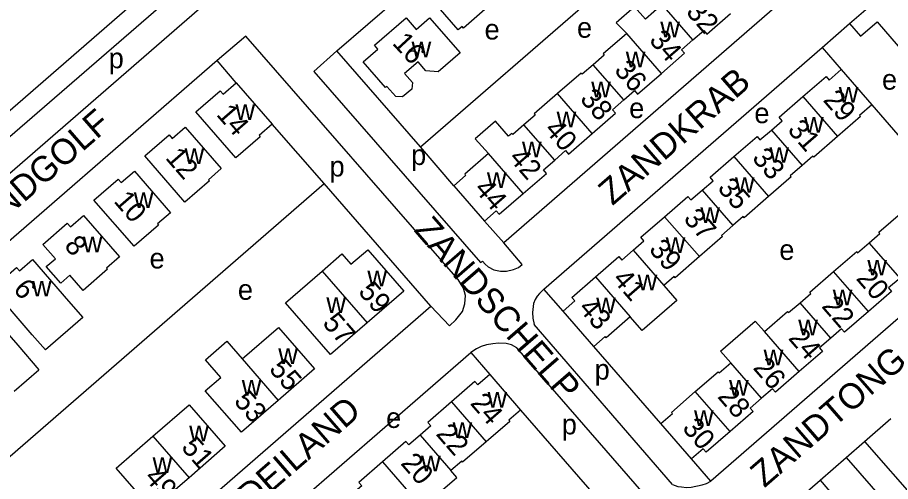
# Model space of a CAD drawing. Extents: x 155854 to 157362, y 383621 to 384685.
# Drawn here: x 156327 to 156498.5, y 384356.7 to 384447.9 of the extents above; entities that cross this region are included whole.
import ezdxf

# ---------------------------------------------------------------- set-up
doc = ezdxf.new("R2010")
doc.units = 0
for name, color, linetype in [('BLT_Basislijn', 7, 'Continuous'), ('BLT_Bebouwing', 7, 'Continuous'), ('BLT_Centroide', 7, 'Continuous'), ('BLT_Huisnummer', 7, 'Continuous'), ('BLT_Huisnummer_ tussenligend', 7, 'Continuous'), ('BLT_Onderverdeling_panden', 7, 'Continuous'), ('BLT_Straatnaam', 7, 'Continuous')]:
    doc.layers.add(name, color=color, linetype=linetype)

msp = doc.modelspace()

# ---------------------------------------------------------------- linework, layer by layer
at = {"layer": 'BLT_Basislijn'}
for p, q in [((156389.76, 384441.33), (156437.14, 384482.49)), ((156406.16, 384422.46), (156452.57, 384462.81)), ((156354.83, 384455.2), (156247.82, 384361.74)), ((156357.48, 384452.21), (156258.53, 384366.4)), ((156485.1, 384442.03), (156490.46, 384446.71)), ((156430.42, 384394.53), (156485.1, 384442.03)), ((156485.1, 384442.03), (156488.78, 384437.66)), ((156406.16, 384422.46), (156389.76, 384441.33)), ((156369.93, 384435.06), (156366.24, 384439.44)), ((156494.81, 384430.72), (156508, 384415.52)), ((156387.22, 384415.29), (156377.02, 384426.91)), ((156412.69, 384414.82), (156406.16, 384422.46)), ((156317.2, 384354.46), (156387.22, 384415.29)), ((156517.89, 384404.28), (156463.21, 384356.78)), ((156434.19, 384390.19), (156430.42, 384394.53)), ((156455.68, 384356.1), (156428.51, 384387.53)), ((156453.41, 384368.07), (156440.23, 384383.24)), ((156374.97, 384346.36), (156416.08, 384382.07)), ((156416.08, 384382.07), (156419.78, 384377.69)), ((156452.19, 384351.84), (156425.12, 384382.99)), ((156425.8, 384370.74), (156440.3, 384354.06)), ((156493.41, 384364.56), (156498.56, 384369.04)), ((156489.82, 384361.43), (156493.41, 384364.56)), ((156463.21, 384356.78), (156459.44, 384361.12)), ((156484.66, 384356.95), (156489.82, 384361.43)), ((156489.82, 384361.43), (156521.66, 384324.72))]:
    msp.add_line(p, q, dxfattribs=at)
for points in [[(156365.23, 384451.81), (156311.98, 384405.55), (156262.39, 384362.48)], [(156477.23, 384451.09), (156422.55, 384403.59)], [(156408.21, 384391.13), (156411.86, 384387.27), (156413.09, 384388.44), (156414.39, 384390.08), (156414.89, 384391.61), (156414.99, 384393.28), (156414.61, 384394.67), (156413.58, 384396.4), (156371.85, 384444.21), (156366.24, 384439.44)], [(156389.76, 384441.33), (156385.19, 384437.27), (156417.94, 384399.73), (156418.35, 384400.01), (156418.87, 384399.42), (156419.45, 384398.91), (156420.59, 384398.3), (156421.87, 384398.04), (156423.09, 384398.03), (156424.43, 384398.35), (156425.4, 384398.79), (156426.13, 384399.35), (156422.55, 384403.59)], [(156366.24, 384439.44), (156296.22, 384378.61)], [(156408.21, 384391.13), (156387.22, 384415.29)], [(156422.55, 384403.59), (156418.72, 384407.89)], [(156430.42, 384394.53), (156429.53, 384393.67), (156429.09, 384393.14), (156428.68, 384392.45), (156428.35, 384391.68), (156428.14, 384389.93), (156428.26, 384388.77), (156428.51, 384387.53)], [(156338.19, 384330.3), (156408.21, 384391.13)], [(156425.12, 384382.99), (156424.02, 384383.55), (156422.98, 384383.82), (156421.5, 384383.88), (156420.37, 384383.73), (156419.16, 384383.52), (156418.06, 384383.2), (156417.14, 384382.75), (156416.08, 384382.07)], [(156493.41, 384364.56), (156525.42, 384328), (156521.66, 384324.72)], [(156455.68, 384356.1), (156456.7, 384355.72), (156457.42, 384355.63), (156458.43, 384355.53), (156459.35, 384355.59), (156461.51, 384356.02), (156462.36, 384356.31), (156463.21, 384356.78)]]:
    msp.add_lwpolyline(points, dxfattribs=at)
at = {"layer": 'BLT_Bebouwing'}
for p, q in [((156490.46, 384446.71), (156500.97, 384455.82)), ((156413.59, 384445.5), (156408.32, 384451.57)), ((156420.4, 384450.84), (156414.62, 384445.82)), ((156397.14, 384442.44), (156403.33, 384447.82)), ((156403.33, 384447.82), (156405.3, 384445.56)), ((156405.3, 384445.56), (156407.94, 384447.85)), ((156407.94, 384447.85), (156413.94, 384440.95)), ((156414.33, 384446.15), (156413.59, 384445.5)), ((156414.62, 384445.82), (156414.33, 384446.15)), ((156394.93, 384439.19), (156397.8, 384441.69)), ((156397.8, 384441.69), (156397.14, 384442.44)), ((156413.94, 384440.95), (156409.62, 384437.24)), ((156405.7, 384439.2), (156403.05, 384436.92)), ((156407.21, 384437.44), (156405.7, 384439.2)), ((156403.05, 384436.92), (156404.59, 384435.14)), ((156409.62, 384437.24), (156407.21, 384437.44)), ((156488.78, 384437.66), (156494.81, 384430.72)), ((156369.93, 384435.06), (156377.02, 384426.91)), ((156404.59, 384435.14), (156404.45, 384433.84)), ((156404.45, 384433.84), (156402.64, 384432.28)), ((156402.64, 384432.28), (156401.33, 384432.35)), ((156443.89, 384429.76), (156446.11, 384431.69)), ((156430.3, 384417.95), (156432.53, 384419.88)), ((156412.69, 384414.82), (156418.72, 384407.89)), ((156440.23, 384383.24), (156434.19, 384390.19)), ((156327.04, 384383.46), (156331.17, 384378.67)), ((156326.34, 384374.47), (156331.17, 384378.67)), ((156419.78, 384377.69), (156425.8, 384370.74)), ((156459.44, 384361.12), (156453.41, 384368.07)), ((156346.37, 384359.3), (156353.61, 384365.59))]:
    msp.add_line(p, q, dxfattribs=at)
for points in [[(156453.67, 384450.44), (156450.34, 384447.55), (156448.21, 384449.99), (156444.63, 384446.89), (156446.68, 384444.76)], [(156459.7, 384443.5), (156461.81, 384445.34), (156462.4, 384444.64), (156467.09, 384448.72)], [(156490.46, 384446.71), (156492.62, 384444.23), (156495.89, 384447.07), (156500.03, 384442.3), (156500.25, 384442.5), (156502.16, 384440.3)], [(156446.68, 384444.76), (156442.07, 384440.76), (156442.27, 384440.53), (156440.08, 384438.63)], [(156453.5, 384436.91), (156458.05, 384440.87), (156457.45, 384441.55), (156459.7, 384443.5)], [(156401.33, 384432.35), (156399.57, 384434.36), (156399.32, 384434.15), (156394.93, 384439.19)], [(156440.08, 384438.63), (156437.92, 384436.75), (156437.73, 384436.98), (156433.09, 384432.95)], [(156446.11, 384431.69), (156448.23, 384433.54), (156448.82, 384432.85), (156453.5, 384436.91)], [(156481.3, 384432.35), (156485.85, 384436.31), (156486.44, 384435.62), (156488.78, 384437.66)], [(156369.88, 384420.3), (156362, 384429.35), (156366.78, 384433.51), (156367.38, 384432.83), (156369.93, 384435.06)], [(156433.09, 384432.95), (156428.49, 384428.95), (156428.69, 384428.73), (156426.5, 384426.82)], [(156475.1, 384425.77), (156477.21, 384427.61), (156476.62, 384428.29), (156481.3, 384432.35)], [(156439.91, 384425.1), (156444.49, 384429.07), (156443.89, 384429.76)], [(156494.81, 384430.72), (156492.44, 384428.65), (156492.64, 384428.43), (156488.12, 384424.5)], [(156359.95, 384426.37), (156367.03, 384418.22), (156364.5, 384416.02), (156364.69, 384415.79), (156359.89, 384411.62), (156352, 384420.69), (156356.78, 384424.84), (156357.39, 384424.15), (156359.95, 384426.37)], [(156377.02, 384426.91), (156374.49, 384424.7), (156374.68, 384424.47), (156369.88, 384420.3)], [(156426.5, 384426.82), (156424.28, 384424.89), (156424.08, 384425.12), (156423.46, 384424.58), (156420.9, 384427.52), (156416.94, 384424.08), (156419.5, 384421.14)], [(156432.53, 384419.88), (156434.66, 384421.74), (156435.24, 384421.05), (156439.91, 384425.1)], [(156467.71, 384420.55), (156472.28, 384424.52), (156472.86, 384423.83), (156475.1, 384425.77)], [(156488.12, 384424.5), (156483.44, 384420.44), (156483.25, 384420.66), (156481.14, 384418.82)], [(156419.5, 384421.14), (156414.85, 384417.09), (156415.04, 384416.87), (156412.69, 384414.82)], [(156461.52, 384413.95), (156463.64, 384415.81), (156463.05, 384416.5), (156467.71, 384420.55)], [(156349.95, 384417.68), (156357.04, 384409.53), (156354.5, 384407.33), (156354.7, 384407.1), (156349.9, 384402.93), (156341.99, 384411.98), (156346.79, 384416.14), (156347.39, 384415.45), (156349.95, 384417.68)], [(156426.32, 384413.3), (156430.89, 384417.27), (156430.3, 384417.95)], [(156481.14, 384418.82), (156478.81, 384416.8), (156479, 384416.57), (156474.54, 384412.69)], [(156418.72, 384407.89), (156421.06, 384409.92), (156421.65, 384409.25), (156426.32, 384413.3)], [(156454.12, 384408.74), (156458.7, 384412.72), (156459.29, 384412.03), (156461.52, 384413.95)], [(156474.54, 384412.69), (156469.77, 384408.55), (156469.57, 384408.78), (156467.55, 384407.01)], [(156339.94, 384408.99), (156347.02, 384400.84), (156344.49, 384398.64), (156344.69, 384398.41), (156339.88, 384394.24), (156337.28, 384397.23), (156335.48, 384395.67), (156332.65, 384398.93), (156334.44, 384400.49), (156332, 384403.29), (156336.78, 384407.45), (156337.38, 384406.76), (156339.94, 384408.99)], [(156494.34, 384403.62), (156496.43, 384405.47), (156496.23, 384405.69), (156500.92, 384409.77)], [(156447.94, 384402.14), (156450.06, 384404), (156449.47, 384404.7), (156454.12, 384408.74)], [(156467.55, 384407.01), (156465.32, 384405.08), (156465.52, 384404.86), (156460.95, 384400.89)], [(156386.84, 384398.05), (156390.73, 384401.43), (156392.51, 384399.38), (156395.8, 384402.25), (156402.88, 384394.1), (156395.68, 384387.86)], [(156440.54, 384396.93), (156445.1, 384400.9), (156445.7, 384400.22), (156447.94, 384402.14)], [(156487.33, 384397.96), (156491.86, 384401.89), (156492.05, 384401.67), (156494.34, 384403.62)], [(156460.95, 384400.89), (156456.18, 384396.74), (156455.99, 384396.97), (156453.97, 384395.2)], [(156329.96, 384400.31), (156337.04, 384392.15), (156339.83, 384388.94), (156332.5, 384382.56), (156329.9, 384385.55), (156322.01, 384394.61), (156326.79, 384398.76), (156327.38, 384398.07), (156329.96, 384400.31)], [(156395.68, 384387.86), (156388.51, 384381.63), (156379.66, 384391.81), (156386.84, 384398.05), (156386.84, 384398.05)], [(156434.19, 384390.19), (156436.47, 384392.19), (156435.88, 384392.88), (156440.54, 384396.93)], [(156480.75, 384391.82), (156482.84, 384393.66), (156482.64, 384393.89), (156487.33, 384397.96)], [(156500.37, 384396.68), (156498.11, 384394.74), (156498.71, 384394.06), (156494.16, 384390.1)], [(156453.97, 384395.2), (156456.5, 384392.29), (156449.71, 384386.39), (156447.37, 384389.08)], [(156473.74, 384386.16), (156478.28, 384390.1), (156478.48, 384389.88), (156480.75, 384391.82)], [(156319.95, 384391.61), (156327.04, 384383.46)], [(156494.16, 384390.1), (156489.47, 384386.03), (156488.87, 384386.72), (156486.78, 384384.88)], [(156447.37, 384389.08), (156442.62, 384384.96), (156442.43, 384385.18), (156440.23, 384383.24)], [(156371.11, 384380.79), (156378.25, 384386.99), (156385.33, 384378.83), (156378.19, 384372.64)], [(156467.16, 384380.02), (156465.13, 384382.33), (156471.92, 384388.22), (156473.74, 384386.16)], [(156378.19, 384372.64), (156370.97, 384366.37), (156363.89, 384374.52), (156366.91, 384377.14), (156363.9, 384380.61), (156368.09, 384384.25), (156371.11, 384380.79)], [(156486.78, 384384.88), (156484.53, 384382.94), (156485.12, 384382.27), (156480.57, 384378.3)], [(156460.15, 384374.35), (156464.66, 384378.27), (156464.86, 384378.05), (156467.16, 384380.02)], [(156480.57, 384378.3), (156475.89, 384374.24), (156475.3, 384374.92), (156473.19, 384373.07)], [(156419.78, 384377.69), (156417.46, 384375.67), (156416.87, 384376.35), (156412.27, 384372.35)], [(156453.41, 384368.07), (156455.66, 384370.05), (156455.46, 384370.28), (156460.15, 384374.35)], [(156473.19, 384373.07), (156470.93, 384371.13), (156471.53, 384370.46), (156466.98, 384366.5)], [(156353.61, 384365.59), (156360.74, 384371.77), (156367.82, 384363.61), (156360.7, 384357.43)], [(156412.27, 384372.35), (156407.62, 384368.31), (156408.21, 384367.64), (156406.07, 384365.78)], [(156425.8, 384370.74), (156423.5, 384368.74), (156423.69, 384368.51), (156419.08, 384364.51)], [(156466.98, 384366.5), (156462.3, 384362.42), (156461.7, 384363.11), (156459.44, 384361.12)], [(156406.07, 384365.78), (156403.86, 384363.86), (156403.27, 384364.53), (156398.69, 384360.55)], [(156419.08, 384364.51), (156414.45, 384360.48), (156414.26, 384360.71), (156412.1, 384358.83)], [(156360.7, 384357.43), (156353.45, 384351.15), (156346.37, 384359.3)], [(156398.69, 384360.55), (156394.03, 384356.5), (156394.62, 384355.83), (156392.48, 384353.98)], [(156405.5, 384352.71), (156408.35, 384349.42), (156410.96, 384351.68), (156409.09, 384353.84), (156413.28, 384357.48), (156412.1, 384358.83)], [(156472.41, 384346.29), (156484.66, 384356.95)], [(156484.66, 384356.95), (156488.45, 384352.58), (156483.62, 384348.38)]]:
    msp.add_lwpolyline(points, dxfattribs=at)
at = {"layer": 'BLT_Onderverdeling_panden'}
for p, q in [((156459.7, 384443.5), (156453.67, 384450.44)), ((156453.5, 384436.91), (156446.68, 384444.76)), ((156446.11, 384431.69), (156440.08, 384438.63)), ((156439.91, 384425.1), (156433.09, 384432.95)), ((156481.3, 384432.35), (156488.12, 384424.5)), ((156432.53, 384419.88), (156426.5, 384426.82)), ((156475.1, 384425.77), (156481.14, 384418.82)), ((156426.32, 384413.3), (156419.5, 384421.14)), ((156467.71, 384420.55), (156474.54, 384412.69)), ((156461.52, 384413.95), (156467.55, 384407.01)), ((156454.12, 384408.74), (156460.95, 384400.89)), ((156447.94, 384402.14), (156453.97, 384395.2)), ((156500.37, 384396.68), (156494.34, 384403.62)), ((156386.84, 384398.05), (156395.68, 384387.86)), ((156440.54, 384396.93), (156447.37, 384389.08)), ((156494.16, 384390.1), (156487.33, 384397.96)), ((156486.78, 384384.88), (156480.75, 384391.82)), ((156480.57, 384378.3), (156473.74, 384386.16)), ((156371.11, 384380.79), (156378.19, 384372.64)), ((156473.19, 384373.07), (156467.16, 384380.02)), ((156466.98, 384366.5), (156460.15, 384374.35)), ((156412.27, 384372.35), (156419.08, 384364.51)), ((156353.61, 384365.59), (156360.7, 384357.43)), ((156406.07, 384365.78), (156412.1, 384358.83)), ((156398.69, 384360.55), (156405.5, 384352.71))]:
    msp.add_line(p, q, dxfattribs=at)

# ---------------------------------------------------------------- texts
at = {"layer": 'BLT_Centroide'}
for s, p in [('e', (156418.75, 384443.58)), ('e', (156436.91, 384443.93)), ('w', (156453.28, 384444.02)), ('w', (156404.41, 384440.06)), ('p', (156344.91, 384437.93)), ('w', (156446.5, 384438.11)), ('e', (156496.83, 384433.72)), ('w', (156439.7, 384432.22)), ('w', (156488.34, 384431.19)), ('e', (156447.16, 384428.12)), ('w', (156369.81, 384427.78)), ('e', (156471.76, 384427.13)), ('w', (156432.91, 384426.31)), ('w', (156481.52, 384425.25)), ('w', (156426.11, 384420.41)), ('w', (156359.81, 384419.11)), ('p', (156404.32, 384418.91)), ('w', (156474.72, 384419.34)), ('p', (156388.29, 384416.65)), ('w', (156419.21, 384414.41)), ('w', (156467.94, 384413.44)), ('w', (156349.84, 384410.44)), ('w', (156461.14, 384407.53)), ('w', (156339.81, 384401.72)), ('w', (156454.34, 384401.62)), ('e', (156476.66, 384400.25)), ('e', (156352.94, 384398.57)), ('w', (156493.95, 384397.19)), ('w', (156395.73, 384395.05)), ('w', (156448.83, 384394.27)), ('w', (156329.84, 384393.06)), ('e', (156370.29, 384392.41)), ('w', (156487.16, 384391.31)), ('w', (156387.67, 384389.84)), ('w', (156440.68, 384389.75)), ('w', (156480.38, 384385.41)), ('w', (156378.22, 384379.81)), ('w', (156473.58, 384379.5)), ('p', (156440.38, 384376.71)), ('w', (156371.05, 384373.58)), ('w', (156466.78, 384373.59)), ('w', (156419.33, 384371.22)), ('e', (156399.41, 384367.21)), ('w', (156459.9, 384367.62)), ('w', (156412.47, 384365.25)), ('p', (156433.92, 384365.94)), ('w', (156360.72, 384364.59)), ('w', (156353.53, 384358.38)), ('w', (156406.28, 384358.67))]:
    msp.add_text(s, height=4, dxfattribs=at).set_placement(p)
at = {"layer": 'BLT_Huisnummer'}
for s, rotation, p in [('16', 312.7176, (156400.46, 384442.77)), ('36', 310.985, (156444.06, 384437.44)), ('29', 310.985, (156485.11, 384431.59)), ('14', 310.9758, (156365.9, 384428.78)), ('40', 310.985, (156430.34, 384425.77)), ('12', 310.9758, (156355.89, 384420.25)), ('35', 310.985, (156464.35, 384414.27)), ('44', 310.985, (156416.56, 384414.1)), ('10', 310.9758, (156345.75, 384411.73)), ('8', 310.9758, (156336.01, 384402.93)), ('39', 310.985, (156450.88, 384402.21)), ('6', 310.9758, (156325.99, 384394.4)), ('59', 310.9828, (156393.77, 384393.9)), ('43', 310.985, (156437.04, 384390.66)), ('22', 310.985, (156484.82, 384391.06)), ('57', 310.9828, (156386.74, 384387.74)), ('55', 310.9828, (156376.25, 384378.67)), ('26', 310.985, (156471.34, 384378.95)), ('53', 310.9828, (156369.35, 384372.38)), ('24', 310.985, (156415.78, 384371.98)), ('30', 310.985, (156457.43, 384367.08)), ('51', 310.9828, (156359, 384363.31)), ('49', 310.9828, (156351.77, 384357.36))]:
    msp.add_text(s, height=4, rotation=rotation, dxfattribs=at).set_placement(p)
at = {"layer": 'BLT_Huisnummer_ tussenligend'}
for s, p in [('32', (156458.17, 384448.91)), ('34', (156450.92, 384443.34)), ('38', (156437.33, 384431.79)), ('31', (156478.1, 384425.73)), ('42', (156423.36, 384420.18)), ('33', (156471.14, 384420.17)), ('37', (156457.67, 384408.25)), ('41', (156443.74, 384396.35)), ('20', (156491.6, 384396.52)), ('24', (156478.27, 384384.78)), ('28', (156464.36, 384373.3)), ('22', (156409.05, 384365.95)), ('20', (156402.12, 384360.18))]:
    msp.add_text(s, height=4, rotation=310.985, dxfattribs=at).set_placement(p)
at = {"layer": 'BLT_Straatnaam'}
for s, rotation, p in [('ZANDKRAB', 40.9822, (156443.88, 384410.81)), ('ZANDGOLF', 40.9818, (156318.13, 384402.65)), ('ZANDSCHELP', 310.9794, (156404.72, 384406.05)), ('ZANDTONG', 40.9818, (156473.73, 384355.33)), ('ZANDEILAND', 40.9825, (156362.85, 384342.29))]:
    msp.add_text(s, height=5, rotation=rotation, dxfattribs=at).set_placement(p)

doc.saveas('drawing.dxf')
